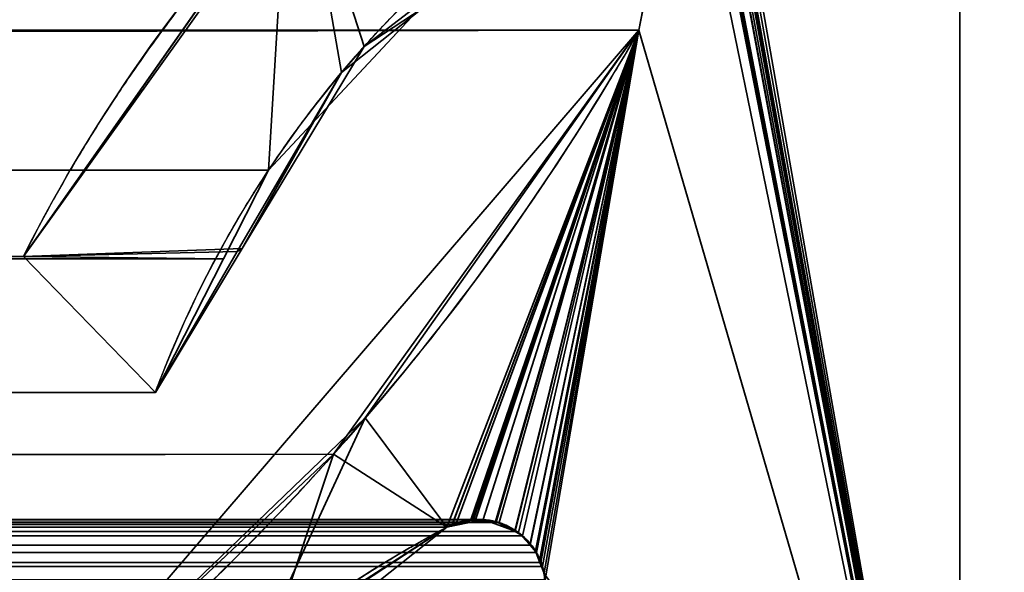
# Model space of a CAD drawing. Header units: millimetres. Extents: x -590 to 3690, y -120 to 127.
# Tile 550 of 656: x 1979.62 to 1983.68, y 7.31 to 9.59. Entities that reach past the tile are written whole.
import ezdxf

# ---------------------------------------------------------------- set-up
doc = ezdxf.new("R2010")
doc.units = ezdxf.units.MM
doc.layers.add('152', color=7, linetype='Continuous', true_color=0xffffff)

# ---------------------------------------------------------------- blocks, each defined once
blk = doc.blocks.new('UG_SURFACE_002')
at = {"layer": '152', "color": 252, "linetype": 'Continuous', "lineweight": 35}
for points in [[(2165, -31.2, 2203.0001), (2165, 108.2, 2203.0001), (835, 108.2, 2203.0001), (835, -31.2, 2203.0001)], [(985, -31.2, 2053), (985, 108.2, 2053), (2015.0001, 108.2, 2053), (2015.0001, -31.2, 2053)]]:
    blk.add_3dface(points, dxfattribs=at)
blk = doc.blocks.new('UG_SURFACE_097')
at = {"layer": '152', "color": 254, "linetype": 'Continuous', "lineweight": 35}
for points in [[(1999.75, -35, 2033.2501), (1999.75, 111.75, 2033.2501), (1000.25, 111.75, 2033.2501), (1000.25, -35, 2033.2501)], [(1987.5, 81, 2020.9999), (1975.75, 5, 2009.2499), (1975.75, 106.75, 2009.2499), (1975.8017, 107.1383, 2009.3017)], [(1975.75, 5, 2009.2499), (1987.5, 81, 2020.9999), (1979.5001, 13, 2013)], [(1992, 16, 2025.5001), (1992, -33, 2025.5001), (1008, -33, 2025.5001), (1008, 16, 2025.5001)], [(1987.5, 5, 2020.9999), (1987.5, 16, 2020.9999), (1012.5, 16, 2020.9999), (1012.5, 5, 2020.9999)], [(1987.5, 16, 2020.9999), (1987.5, 5, 2020.9999), (1983.5, 5, 2017), (1983.5, 13, 2017)], [(1983.5, 13, 2017), (1983.5, 5, 2017), (1016.5, 5, 2017), (1016.5, 13, 2017)]]:
    blk.add_3dface(points, dxfattribs=at)
blk = doc.blocks.new('UG_SURFACE_100')
at = {"layer": '152', "color": 254, "linetype": 'Continuous', "lineweight": 35}
for points in [[(1975.7978, 107.0496, 2009.2976), (1975.75, 106.75, 2009.2499), (1975.75, 5, 2009.2499), (1987.5, 81, 2020.9999)], [(1979.5001, 13, 2013), (1987.5, 81, 2020.9999), (1975.75, 5, 2009.2499)], [(1987.5, 16, -7), (1987.5, 5, -7), (1983.5, 5, -7), (1983.5, 13, -7)], [(1983.5, 13, 2017), (1983.5, 5, 2017), (1987.5, 5, 2020.9999), (1987.5, 16, 2020.9999)], [(1983.5, 13, -7), (1983.5, 5, -7), (1983.5, 5, 2017), (1983.5, 13, 2017)]]:
    blk.add_3dface(points, dxfattribs=at)
blk = doc.blocks.new('UG_SURFACE_127')
at = {"layer": '152', "color": 46, "linetype": 'Continuous', "lineweight": 35}
for points in [[(1016.5, 10.7678, 2017), (1016.5, 5, 2017), (1983.5, 5, 2017), (1983.5, 10.7678, 2017)], [(1983.5, 10.7678, 2017), (1983.5, 5, 2017), (1982.5585, 10.2861, 2016.0584), (1982.5689, 10.3095, 2016.0689)], [(1982.5162, 10.2429, 2016.0162), (1982.5275, 10.2492, 2016.0275), (1983.5, 5, 2017)], [(1983.5, 5, 2017), (1982.5275, 10.2492, 2016.0275), (1982.5469, 10.2724, 2016.047)], [(1982.5469, 10.2724, 2016.047), (1982.5585, 10.2861, 2016.0584), (1983.5, 5, 2017)], [(1017.8255, 9.5488, 2015.6744), (1017.6976, 10.2132, 2015.8024), (1982.3024, 10.2132, 2015.8024), (1982.1745, 9.5488, 2015.6744)], [(1981.3129, 9.6878, 2014.8129), (1980.6449, 8.9716, 2014.1449), (1980.7161, 10.1568, 2014.2159), (1980.8016, 10.2216, 2014.3015)], [(1983.5, 5, 2017), (1982.1745, 9.5488, 2015.6744), (1982.3024, 10.2132, 2015.8024), (1982.4303, 10.2132, 2015.9302)], [(1982.4303, 10.2132, 2015.9302), (1982.4734, 10.2198, 2015.9733), (1982.4753, 10.2201, 2015.9752), (1983.5, 5, 2017)], [(1983.5, 5, 2017), (1982.4753, 10.2201, 2015.9752), (1982.5162, 10.2429, 2016.0162)], [(1980.7161, 10.1568, 2014.2159), (1020.3681, 8.6146, 2013.1319), (1019.4044, 10.0263, 2014.0955)], [(1980.7161, 10.1568, 2014.2159), (1979.6319, 8.6146, 2013.1319), (1020.3681, 8.6146, 2013.1319)], [(1979.6319, 8.6146, 2013.1319), (1980.7161, 10.1568, 2014.2159), (1980.6449, 8.9716, 2014.1449), (1980.4583, 8.6052, 2013.9582)], [(1980.6449, 8.9716, 2014.1449), (1018.6871, 9.6878, 2014.8129), (1019.3551, 8.9716, 2014.1449)], [(1980.6449, 8.9716, 2014.1449), (1981.3129, 9.6878, 2014.8129), (1018.6871, 9.6878, 2014.8129)], [(1019.2006, 7.6733, 2014.2994), (1017.8255, 9.5488, 2015.6744), (1982.1745, 9.5488, 2015.6744)], [(1019.2006, 7.6733, 2014.2994), (1982.1745, 9.5488, 2015.6744), (1980.9123, 7.7976, 2014.4124)], [(1980.9123, 7.7976, 2014.4124), (1982.1745, 9.5488, 2015.6744), (1981.3811, 7.4965, 2014.8811)], [(1981.4178, 7.5072, 2014.9179), (1981.3811, 7.4965, 2014.8811), (1982.1745, 9.5488, 2015.6744)], [(1982.1745, 9.5488, 2015.6744), (1981.49, 7.5282, 2014.9899), (1981.4178, 7.5072, 2014.9179)], [(1981.4999, 7.527, 2014.9999), (1981.49, 7.5282, 2014.9899), (1982.1745, 9.5488, 2015.6744)], [(1981.5844, 7.5171, 2015.0845), (1981.4999, 7.527, 2014.9999), (1982.1745, 9.5488, 2015.6744)], [(1982.1745, 9.5488, 2015.6744), (1981.5967, 7.5156, 2015.0967), (1981.5844, 7.5171, 2015.0845)], [(1981.6632, 7.4782, 2015.1632), (1981.5967, 7.5156, 2015.0967), (1982.1745, 9.5488, 2015.6744)], [(1982.1745, 9.5488, 2015.6744), (1981.6934, 7.4611, 2015.1935), (1981.6632, 7.4782, 2015.1632)], [(1981.7255, 7.4227, 2015.2254), (1981.6934, 7.4611, 2015.1935), (1982.1745, 9.5488, 2015.6744)], [(1982.1745, 9.5488, 2015.6744), (1981.7507, 7.3924, 2015.2507), (1981.7255, 7.4227, 2015.2254)], [(1981.769, 7.3511, 2015.269), (1981.7507, 7.3924, 2015.2507), (1982.1745, 9.5488, 2015.6744)], [(1982.1745, 9.5488, 2015.6744), (1981.7767, 7.3337, 2015.2767), (1981.769, 7.3511, 2015.269)], [(1981.7865, 7.2795, 2015.2864), (1981.7767, 7.3337, 2015.2767), (1982.1745, 9.5488, 2015.6744)], [(1982.1745, 9.5488, 2015.6744), (1983.5, 5, 2017), (1981.7888, 7.2672, 2015.2888), (1981.7865, 7.2795, 2015.2864)], [(1019.3551, 8.9716, 2014.1449), (1980.4583, 8.6052, 2013.9582), (1980.6449, 8.9716, 2014.1449)], [(1019.3551, 8.9716, 2014.1449), (1019.5417, 8.6052, 2013.9582), (1980.4583, 8.6052, 2013.9582)], [(1019.823, 8.0532, 2013.6771), (1980.177, 8.0532, 2013.6771), (1980.4583, 8.6052, 2013.9582), (1019.5417, 8.6052, 2013.9582)], [(1019.823, 8.0532, 2013.6771), (1020.3681, 8.6146, 2013.1319), (1979.6319, 8.6146, 2013.1319), (1980.177, 8.0532, 2013.6771)], [(1980.4583, 8.6052, 2013.9582), (1980.177, 8.0532, 2013.6771), (1979.6319, 8.6146, 2013.1319)], [(1020.3681, 6.5893, 2013.1319), (1019.2006, 7.6733, 2014.2994), (1980.9123, 7.7976, 2014.4124)], [(1980.9123, 7.7976, 2014.4124), (1979.6319, 6.5893, 2013.1319), (1020.3681, 6.5893, 2013.1319)], [(1980.657, 7.03, 2014.1571), (1979.9162, 6.334, 2013.4163), (1979.6319, 6.5893, 2013.1319), (1980.9123, 7.7976, 2014.4124)], [(1980.9123, 7.7976, 2014.4124), (1981.3811, 7.4965, 2014.8811), (1980.657, 7.03, 2014.1571)], [(1981.5844, 7.5171, 2015.0845), (1018.4159, 7.513, 2015.084), (1018.4991, 7.5288, 2015.0008)], [(1981.5844, 7.5171, 2015.0845), (1018.4991, 7.5288, 2015.0008), (1018.5, 7.5286, 2015.0001)], [(1981.49, 7.5282, 2014.9899), (1018.5, 7.5286, 2015.0001), (1018.5822, 7.5064, 2014.9179)], [(1981.49, 7.5282, 2014.9899), (1981.4999, 7.527, 2014.9999), (1018.5, 7.5286, 2015.0001)], [(1018.5, 7.5286, 2015.0001), (1981.4999, 7.527, 2014.9999), (1981.5844, 7.5171, 2015.0845)], [(1018.5822, 7.5064, 2014.9179), (1981.4178, 7.5072, 2014.9179), (1981.49, 7.5282, 2014.9899)], [(1981.5967, 7.5156, 2015.0967), (1018.3371, 7.4784, 2015.1629), (1018.3768, 7.5056, 2015.1231)], [(1981.5967, 7.5156, 2015.0967), (1981.6632, 7.4782, 2015.1632), (1018.3371, 7.4784, 2015.1629)], [(1018.3768, 7.5056, 2015.1231), (1018.4159, 7.513, 2015.084), (1981.5844, 7.5171, 2015.0845)], [(1981.5844, 7.5171, 2015.0845), (1981.5967, 7.5156, 2015.0967), (1018.3768, 7.5056, 2015.1231)], [(1981.4178, 7.5072, 2014.9179), (1018.5822, 7.5064, 2014.9179), (1018.6189, 7.4965, 2014.8811)], [(1018.6189, 7.4965, 2014.8811), (1981.3811, 7.4965, 2014.8811), (1981.4178, 7.5072, 2014.9179)], [(1980.657, 7.03, 2014.1571), (1018.6189, 7.4965, 2014.8811), (1020.0838, 6.334, 2013.4163)], [(1980.657, 7.03, 2014.1571), (1981.3811, 7.4965, 2014.8811), (1018.6189, 7.4965, 2014.8811)], [(1981.7255, 7.4227, 2015.2254), (1018.2743, 7.4235, 2015.2256), (1018.2921, 7.4476, 2015.208)], [(1018.2921, 7.4476, 2015.208), (1018.3371, 7.4784, 2015.1629), (1981.6632, 7.4782, 2015.1632)], [(1981.6632, 7.4782, 2015.1632), (1981.6934, 7.4611, 2015.1935), (1018.2921, 7.4476, 2015.208)], [(1981.6934, 7.4611, 2015.1935), (1981.7255, 7.4227, 2015.2254), (1018.2921, 7.4476, 2015.208)], [(1018.2427, 7.3806, 2015.2574), (1018.2743, 7.4235, 2015.2256), (1981.7255, 7.4227, 2015.2254)], [(1981.7255, 7.4227, 2015.2254), (1981.7507, 7.3924, 2015.2507), (1018.2427, 7.3806, 2015.2574)], [(1981.7507, 7.3924, 2015.2507), (1018.2317, 7.3508, 2015.2683), (1018.2427, 7.3806, 2015.2574)], [(1981.7507, 7.3924, 2015.2507), (1981.769, 7.3511, 2015.269), (1018.2317, 7.3508, 2015.2683)], [(1981.7767, 7.3337, 2015.2767), (1018.2148, 7.2795, 2015.2853), (1018.2178, 7.313, 2015.2822)], [(1981.7767, 7.3337, 2015.2767), (1981.7865, 7.2795, 2015.2864), (1018.2148, 7.2795, 2015.2853)], [(1018.2178, 7.313, 2015.2822), (1018.2317, 7.3508, 2015.2683), (1981.769, 7.3511, 2015.269)], [(1981.769, 7.3511, 2015.269), (1981.7767, 7.3337, 2015.2767), (1018.2178, 7.313, 2015.2822)]]:
    blk.add_3dface(points, dxfattribs=at)
blk = doc.blocks.new('UG_SURFACE_128')
at = {"layer": '152', "color": 46, "linetype": 'Continuous', "lineweight": 35}
for points in [[(1983.5, 10.7678, -7), (1983.5, 5, -7), (1982.5374, 10.2586, -7), (1982.5459, 10.2719, -7)], [(1983.5, 5, 2017), (1983.5, 10.7678, 2017), (1982.5789, 10.3503, 2016.0789), (1982.5697, 10.3094, 2016.0697)], [(1983.5, 10.7678, 2017), (1983.5, 5, 2017), (1983.5, 5, -7), (1983.5, 10.7678, -7)], [(1983.5, 5, 2017), (1982.5697, 10.3094, 2016.0697), (1982.5696, 10.3092, 2016.0697), (1982.5469, 10.2717, 2016.047)], [(1983.5, 5, -7), (1982.4885, 10.225, -7), (1982.5175, 10.2449, -7), (1982.5374, 10.2586, -7)], [(1983.5, 5, 2017), (1982.542, 10.2636, 2016.042), (1982.5177, 10.2465, 2016.0177)], [(1982.5469, 10.2717, 2016.047), (1982.542, 10.2636, 2016.042), (1983.5, 5, 2017)], [(1979.6319, 8.6146, -7), (1980.7957, 10.2394, -7), (1981.039, 9.4812, -7), (1980.5357, 8.6475, -7)], [(1980.5156, 8.6345, 2014.0157), (1980.9464, 9.3745, 2014.4465), (1980.7957, 10.2394, 2014.2958), (1979.6319, 8.6146, 2013.1319)], [(1980.7957, 10.2394, -7), (1979.6319, 8.6146, -7), (1979.6319, 8.6146, 2013.1319), (1980.7957, 10.2394, 2014.2958)], [(1981.2819, 9.6672, -7), (1981.039, 9.4812, -7), (1980.7957, 10.2394, -7)], [(1980.7957, 10.2394, 2014.2958), (1980.9464, 9.3745, 2014.4465), (1981.2795, 9.638, 2014.7796)], [(1983.5, 5, -7), (1982.1745, 9.5488, -7), (1982.3024, 10.2132, -7), (1982.4303, 10.2132, -7)], [(1982.4303, 10.2132, 2015.9302), (1982.3024, 10.2132, 2015.8024), (1982.1745, 9.5488, 2015.6744), (1983.5, 5, 2017)], [(1982.1745, 9.5488, 2015.6744), (1982.3024, 10.2132, 2015.8024), (1982.3024, 10.2132, -7), (1982.1745, 9.5488, -7)], [(1982.4303, 10.2132, -7), (1982.4775, 10.2228, -7), (1982.4885, 10.225, -7), (1983.5, 5, -7)], [(1982.4778, 10.2223, 2015.9779), (1982.4303, 10.2132, 2015.9302), (1983.5, 5, 2017)], [(1983.5, 5, 2017), (1982.4854, 10.2238, 2015.9855), (1982.4778, 10.2223, 2015.9779)], [(1982.5177, 10.2465, 2016.0177), (1982.4854, 10.2238, 2015.9855), (1983.5, 5, 2017)], [(1981.039, 9.4812, -7), (1981.2795, 9.638, 2014.7796), (1980.9464, 9.3745, 2014.4465)], [(1981.039, 9.4812, -7), (1981.2819, 9.6672, -7), (1981.2795, 9.638, 2014.7796)], [(1981.3811, 7.4965, -7), (1979.9162, 6.334, -7), (1979.6319, 6.5893, -7), (1982.1745, 9.5488, -7)], [(1982.1745, 9.5488, -7), (1979.6319, 6.5893, -7), (1979.6319, 6.5893, 2013.1319)], [(1979.6319, 6.5893, 2013.1319), (1981.0441, 7.948, 2014.544), (1982.1745, 9.5488, -7)], [(1982.1745, 9.5488, 2015.6744), (1981.0441, 7.948, 2014.544), (1981.3811, 7.4965, 2014.8811), (1981.4006, 7.5006, 2014.9007)], [(1981.0441, 7.948, 2014.544), (1982.1745, 9.5488, 2015.6744), (1982.1745, 9.5488, -7)], [(1981.401, 7.5027, -7), (1981.3811, 7.4965, -7), (1982.1745, 9.5488, -7)], [(1981.4006, 7.5006, 2014.9007), (1981.4887, 7.5193, 2014.9887), (1982.1745, 9.5488, 2015.6744)], [(1982.1745, 9.5488, -7), (1981.4799, 7.5272, -7), (1981.401, 7.5027, -7)], [(1981.4876, 7.5267, -7), (1981.4799, 7.5272, -7), (1982.1745, 9.5488, -7)], [(1981.5817, 7.5197, -7), (1981.4876, 7.5267, -7), (1982.1745, 9.5488, -7)], [(1981.4887, 7.5193, 2014.9887), (1981.5314, 7.5283, 2015.0313), (1982.1745, 9.5488, 2015.6744)], [(1982.1745, 9.5488, 2015.6744), (1981.5314, 7.5283, 2015.0313), (1981.5799, 7.5104, 2015.08)], [(1982.1745, 9.5488, 2015.6744), (1981.5799, 7.5104, 2015.08), (1981.6625, 7.4799, 2015.1625)], [(1982.1745, 9.5488, -7), (1981.5831, 7.5196, -7), (1981.5817, 7.5197, -7)], [(1981.6622, 7.4816, -7), (1981.5831, 7.5196, -7), (1982.1745, 9.5488, -7)], [(1982.1745, 9.5488, -7), (1981.6765, 7.4747, -7), (1981.6622, 7.4816, -7)], [(1981.6625, 7.4799, 2015.1625), (1981.6765, 7.4747, 2015.1765), (1982.1745, 9.5488, 2015.6744)], [(1981.7239, 7.4235, -7), (1981.6765, 7.4747, -7), (1982.1745, 9.5488, -7)], [(1982.1745, 9.5488, 2015.6744), (1981.6765, 7.4747, 2015.1765), (1981.6765, 7.4747, 2015.1765)], [(1981.6765, 7.4747, 2015.1765), (1981.7246, 7.422, 2015.2247), (1982.1745, 9.5488, 2015.6744)], [(1982.1745, 9.5488, -7), (1981.7468, 7.3987, -7), (1981.7239, 7.4235, -7)], [(1981.7246, 7.422, 2015.2247), (1981.7488, 7.3955, 2015.2488), (1982.1745, 9.5488, 2015.6744)], [(1981.7666, 7.348, -7), (1981.7626, 7.3582, -7), (1981.7468, 7.3987, -7), (1982.1745, 9.5488, -7)], [(1982.1745, 9.5488, 2015.6744), (1981.7488, 7.3955, 2015.2488), (1981.7638, 7.3574, 2015.2638)], [(1981.7638, 7.3574, 2015.2638), (1981.7679, 7.3471, 2015.2678), (1982.1745, 9.5488, 2015.6744)], [(1982.1745, 9.5488, -7), (1983.5, 5, -7), (1981.7845, 7.3023, -7), (1981.7666, 7.348, -7)], [(1981.7679, 7.3471, 2015.2678), (1981.7834, 7.3076, 2015.2833), (1982.1745, 9.5488, 2015.6744)], [(1983.5, 5, 2017), (1982.1745, 9.5488, 2015.6744), (1981.7834, 7.3076, 2015.2833), (1981.7855, 7.2712, 2015.2855)], [(1980.9464, 9.3745, 2014.4465), (1980.5357, 8.6475, -7), (1981.039, 9.4812, -7)], [(1980.9464, 9.3745, 2014.4465), (1980.5156, 8.6345, 2014.0157), (1980.5357, 8.6475, -7)], [(1980.5357, 8.6475, -7), (1980.177, 8.0532, -7), (1979.6319, 8.6146, -7)], [(1979.6319, 8.6146, 2013.1319), (1980.177, 8.0532, 2013.6771), (1980.5156, 8.6345, 2014.0157)], [(1980.5357, 8.6475, -7), (1980.5156, 8.6345, 2014.0157), (1980.177, 8.0532, 2013.6771)], [(1980.177, 8.0532, 2013.6771), (1980.177, 8.0532, -7), (1980.5357, 8.6475, -7)], [(1980.177, 8.0532, 2013.6771), (1979.6319, 8.6146, 2013.1319), (1979.6319, 8.6146, -7), (1980.177, 8.0532, -7)], [(1981.0441, 7.948, 2014.544), (1979.6319, 6.5893, 2013.1319), (1979.9162, 6.334, 2013.4163), (1980.5956, 6.9821, 2014.0955)], [(1980.5956, 6.9821, 2014.0955), (1981.3811, 7.4965, 2014.8811), (1981.0441, 7.948, 2014.544)], [(1981.4799, 7.5272, -7), (1981.4887, 7.5193, 2014.9887), (1981.4006, 7.5006, 2014.9007)], [(1981.4006, 7.5006, 2014.9007), (1981.401, 7.5027, -7), (1981.4799, 7.5272, -7)], [(1981.4799, 7.5272, -7), (1981.4876, 7.5267, -7), (1981.4887, 7.5193, 2014.9887)], [(1981.4887, 7.5193, 2014.9887), (1981.4876, 7.5267, -7), (1981.5817, 7.5197, -7)], [(1981.5817, 7.5197, -7), (1981.5314, 7.5283, 2015.0313), (1981.4887, 7.5193, 2014.9887)], [(1981.5817, 7.5197, -7), (1981.5799, 7.5104, 2015.08), (1981.5314, 7.5283, 2015.0313)], [(1980.5956, 6.9821, 2014.0955), (1979.9162, 6.334, -7), (1981.3811, 7.4965, -7)], [(1981.3811, 7.4965, -7), (1981.3811, 7.4965, 2014.8811), (1980.5956, 6.9821, 2014.0955)], [(1981.401, 7.5027, -7), (1981.4006, 7.5006, 2014.9007), (1981.3811, 7.4965, 2014.8811)], [(1981.3811, 7.4965, 2014.8811), (1981.3811, 7.4965, -7), (1981.401, 7.5027, -7)], [(1981.5799, 7.5104, 2015.08), (1981.5817, 7.5197, -7), (1981.5831, 7.5196, -7)], [(1981.5799, 7.5104, 2015.08), (1981.5831, 7.5196, -7), (1981.6622, 7.4816, -7)], [(1981.6622, 7.4816, -7), (1981.6625, 7.4799, 2015.1625), (1981.5799, 7.5104, 2015.08)], [(1981.6625, 7.4799, 2015.1625), (1981.6622, 7.4816, -7), (1981.6765, 7.4747, -7)], [(1981.6765, 7.4747, -7), (1981.6765, 7.4747, 2015.1765), (1981.6625, 7.4799, 2015.1625)], [(1981.7239, 7.4235, -7), (1981.7246, 7.422, 2015.2247), (1981.6765, 7.4747, 2015.1765)], [(1981.6765, 7.4747, 2015.1765), (1981.6765, 7.4747, 2015.1765), (1981.6765, 7.4747, -7), (1981.7239, 7.4235, -7)], [(1981.7246, 7.422, 2015.2247), (1981.7239, 7.4235, -7), (1981.7468, 7.3987, -7)], [(1981.7468, 7.3987, -7), (1981.7488, 7.3955, 2015.2488), (1981.7246, 7.422, 2015.2247)], [(1981.7488, 7.3955, 2015.2488), (1981.7468, 7.3987, -7), (1981.7626, 7.3582, -7)], [(1981.7626, 7.3582, -7), (1981.7638, 7.3574, 2015.2638), (1981.7488, 7.3955, 2015.2488)], [(1981.7638, 7.3574, 2015.2638), (1981.7626, 7.3582, -7), (1981.7666, 7.348, -7)], [(1981.7666, 7.348, -7), (1981.7679, 7.3471, 2015.2678), (1981.7638, 7.3574, 2015.2638)], [(1981.7679, 7.3471, 2015.2678), (1981.7666, 7.348, -7), (1981.7845, 7.3023, -7)], [(1981.7845, 7.3023, -7), (1981.7834, 7.3076, 2015.2833), (1981.7679, 7.3471, 2015.2678)]]:
    blk.add_3dface(points, dxfattribs=at)
blk = doc.blocks.new('UG_SURFACE_135')
at = {"layer": '152', "color": 14, "linetype": 'Continuous', "lineweight": 35}
for points in [[(1991.8, -35, 2025.3), (1991.8, 14, 2025.3), (1008.2, 14, 2025.3), (1008.2, -35, 2025.3)], [(1987.7501, 11.25, 2021.25), (1987.7501, -47, 2021.25), (1012.2499, -47, 2021.25), (1012.2499, 11.25, 2021.25)]]:
    blk.add_3dface(points, dxfattribs=at)
blk = doc.blocks.new('UG_SURFACE_136')
at = {"layer": '152', "color": 7, "linetype": 'Continuous', "lineweight": 35}
for points in [[(1012.2499, 11, 2021.25), (1012.2499, -47, 2021.25), (1987.7501, -47, 2021.25), (1987.7501, 11, 2021.25)], [(1987.5, 11, 2020.9999), (1987.5, -47, 2020.9999), (1012.5, -47, 2020.9999), (1012.5, 11, 2020.9999)]]:
    blk.add_3dface(points, dxfattribs=at)

msp = doc.modelspace()

# ---------------------------------------------------------------- linework, layer by layer
at = {"layer": '152', "color": 252, "linetype": 'Continuous', "lineweight": -3, "true_color": 0x939598}
for p, q in [((1983.5, 13, -7), (1983.5, 5, -7)), ((1983.5, 13, 2017), (1983.5, 5, 2017)), ((1983.5, 5, 2017), (1983.5, 13, 2017)), ((1983.5, 5, 2017), (1983.5, 10.7678, 2017)), ((1983.5, 10.7678, 2017), (1983.5, 5, 2017)), ((1983.5, 10.7678, -7), (1983.5, 5, -7)), ((1982.1745, 9.5488, -7), (1982.3024, 10.2132, -7)), ((1982.1745, 9.5488, 2015.6745), (1982.3024, 10.2132, 2015.8024)), ((1982.1745, 9.5488, 2015.6745), (1982.3024, 10.2132, 2015.8024)), ((1982.1745, 9.5488, 2015.6745), (1017.8255, 9.5488, 2015.6745)), ((1982.1745, 9.5488, -7), (1982.1745, 9.5488, 2015.6745)), ((1979.6318, 8.6146, 2013.1318), (1020.3682, 8.6146, 2013.1318)), ((1980.1771, 8.0532, -7), (1979.6318, 8.6146, -7)), ((1979.6318, 8.6146, -7), (1979.6318, 8.6146, 2013.1318)), ((1980.1771, 8.0532, 2013.6771), (1979.6318, 8.6146, 2013.1318)), ((1980.1771, 8.0532, 2013.6771), (1979.6318, 8.6146, 2013.1318)), ((1980.1771, 8.0532, 2013.6771), (1019.8229, 8.0532, 2013.6771)), ((1980.1771, 8.0532, -7), (1980.1771, 8.0532, 2013.6771)), ((1981.381, 7.4965, 2014.881), (1018.619, 7.4965, 2014.881)), ((1981.381, 7.4965, -7), (1981.381, 7.4965, 2014.881))]:
    msp.add_line(p, q, dxfattribs=at)
at = {"layer": '152', "color": 252, "linetype": 'Continuous', "lineweight": -3, "true_color": 0x939598, "extrusion": (0, 0, -1)}
msp.add_arc((-1985.4178, 5.6991, 7), 6.479, 26.74364, 62.23472, dxfattribs=at)
at = {"layer": '152', "color": 252, "linetype": 'Continuous', "lineweight": -3, "true_color": 0x939598}
for centre, radius, start, end in [((1984.3794, 6.491, -7), 4.4833, 116.7246, 159.6074), ((1973.2046, 14.6831, -7), 10.3354, 308.45298, 330.21371), ((1981.5115, 7.2513, -7), 0.2777, 349.0985, 118.0085), ((1983.8074, 2.9348, -7), 5.1669, 118.0085, 138.8607)]:
    msp.add_arc(centre, radius, start, end, dxfattribs=at)
for points, weights in [([(1982.3995, 11.4321, 2015.8995), (1981.5046, 10.9609, 2015.0046), (1980.7201, 10.3138, 2014.2201), (1980.087, 9.5179, 2013.587), (1979.6318, 8.6146, 2013.1318)], [1, 0.976209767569, 0.968279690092, 0.976209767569, 1]), ([(1980.1771, 8.0532, 2013.6771), (1980.4729, 8.8488, 2013.9729), (1980.9582, 9.5535, 2014.4582), (1981.6051, 10.1137, 2015.1051), (1982.3633, 10.4954, 2015.8633)], [1, 0.965395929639, 0.953861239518, 0.965395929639, 1]), ([(1982.1745, 9.5488, 2015.6745), (1981.6855, 8.6946, 2015.1855), (1981.0916, 7.9071, 2014.5916), (1980.4027, 7.2014, 2013.9027), (1979.6318, 6.5893, 2013.1318)], [1, 0.991011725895, 0.988015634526, 0.991011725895, 1]), ([(1979.9162, 6.334, 2013.4162), (1980.2263, 6.689, 2013.7263), (1980.5777, 7.0046, 2014.0777), (1980.9648, 7.2751, 2014.4648), (1981.381, 7.4965, 2014.881)], [1, 0.991744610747, 0.988992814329, 0.991744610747, 1])]:
    msp.add_rational_spline(points, weights, degree=4, dxfattribs=at)
for points in [[(1982.3995, 11.4321, 2015.8995), (1981.3146, 10.861, 2014.8146), (1980.3057, 9.9519, 2013.8057), (1979.6318, 8.6146, 2013.1318)], [(1982.1745, 9.5488, 2015.6745), (1981.4785, 8.3329, 2014.9785), (1980.5958, 7.3548, 2014.0958), (1979.6318, 6.5893, 2013.1318)]]:
    msp.add_open_spline(points, degree=3, dxfattribs=at)
for points, knots in [([(1980.1771, 8.0532, 2013.6771), (1980.4001, 8.653, 2013.9001), (1980.7318, 9.1552, 2014.2318), (1981.485, 9.9588, 2014.985), (1981.9139, 10.2691, 2015.4139), (1982.3633, 10.4954, 2015.8633)], [0, 0, 0, 0, 0.5, 0.5, 1, 1, 1, 1]), ([(1981.7842, 7.1988, 2015.2842), (1981.7884, 7.2209, 2015.2884), (1981.79, 7.2443, 2015.29), (1981.7874, 7.29, 2015.2874), (1981.7832, 7.3127, 2015.2832), (1981.7701, 7.3548, 2015.2701), (1981.7611, 7.3746, 2015.2611), (1981.7347, 7.4196, 2015.2347), (1981.7148, 7.4426, 2015.2148), (1981.6639, 7.4868, 2015.1639), (1981.6306, 7.5047, 2015.1306), (1981.5619, 7.5268, 2015.0619), (1981.5256, 7.531, 2015.0256), (1981.4529, 7.5253, 2014.9529), (1981.4157, 7.515, 2014.9157), (1981.381, 7.4965, 2014.881)], [0, 0, 0, 0, 0.089149, 0.089149, 0.178195, 0.178195, 0.267722, 0.267722, 0.405844, 0.405844, 0.59784, 0.59784, 0.795021, 0.795021, 1, 1, 1, 1]), ([(1979.9162, 6.334, 2013.4162), (1980.0315, 6.4661, 2013.5315), (1980.1517, 6.59, 2013.6517), (1980.3991, 6.8218, 2013.8991), (1980.5266, 6.9298, 2014.0266), (1980.8899, 7.2093, 2014.3899), (1981.1328, 7.3645, 2014.6328), (1981.381, 7.4965, 2014.881)], [0, 0, 0, 0, 0.263883, 0.263883, 0.527675, 0.527675, 1, 1, 1, 1])]:
    msp.add_open_spline(points, degree=3, knots=knots, dxfattribs=at)
msp.add_rational_spline([(1981.381, 7.4965, 2014.881), (1981.4464, 7.5313, 2014.9464), (1981.5333, 7.5472, 2015.0333), (1981.6169, 7.5187, 2015.1169), (1981.736, 7.4307, 2015.236), (1981.7878, 7.3592, 2015.2878), (1981.7982, 7.2715, 2015.2982), (1981.7842, 7.1988, 2015.2842)], [1, 1, 0.984176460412, 1, 1, 0.984176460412, 1, 1], degree=4, knots=[0, 0, 0, 0, 0, 0.5, 0.5, 0.5, 1, 1, 1, 1, 1], dxfattribs=at)

# ---------------------------------------------------------------- block references
for name in ['UG_SURFACE_097', 'UG_SURFACE_100', 'UG_SURFACE_002', 'UG_SURFACE_135', 'UG_SURFACE_127', 'UG_SURFACE_128', 'UG_SURFACE_136']:
    msp.add_blockref(name, (0, 0), dxfattribs=at)

doc.saveas('drawing.dxf')
